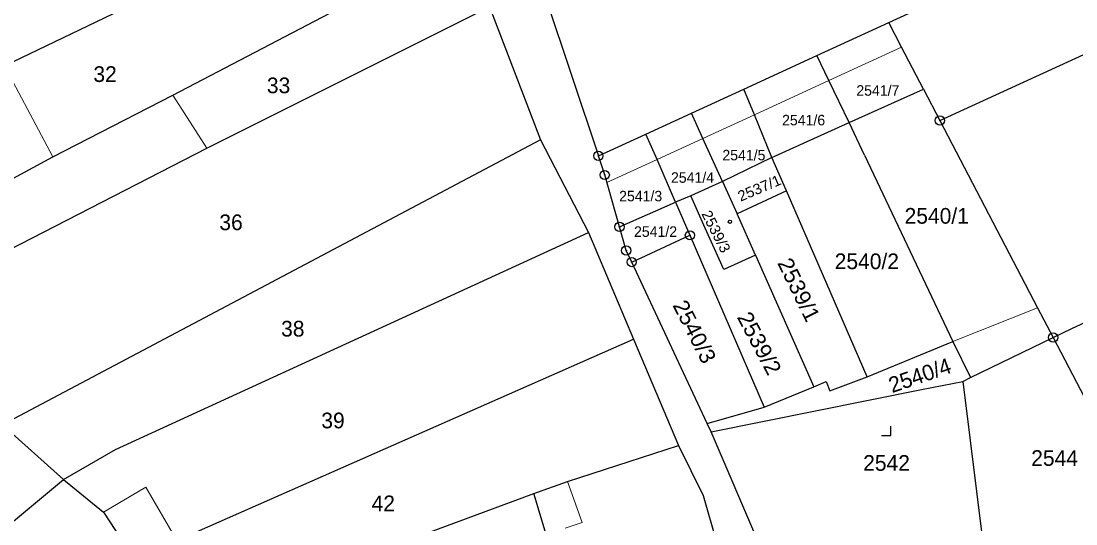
# Model space of a CAD drawing. Extents: x -606517 to -602431, y -1183120 to -1179397.
# Drawn here: x -605326.3 to -605212.1, y -1180911.8 to -1180857.3 of the extents above; entities that cross this region are included whole.
import ezdxf
from ezdxf.enums import TextEntityAlignment as Align

# ---------------------------------------------------------------- set-up
doc = ezdxf.new("R2010")
doc.units = 0
doc.header["$LTSCALE"] = 0.68
for name, color, linetype, lineweight in [('1', 7, 'Continuous', 25), ('13', 7, 'Continuous', 13), ('3', 7, 'Continuous', 25), ('4', 7, 'Continuous', 13), ('5', 7, 'Continuous', 25), ('8', 7, 'Continuous', 25)]:
    doc.layers.add(name, color=color, linetype=linetype, lineweight=lineweight)
doc.layers.add('2', color=7, linetype='Continuous')

msp = doc.modelspace()

# ---------------------------------------------------------------- linework, layer by layer
at = {"layer": '1'}
for p, q in [((-605232.39, -1180857.44), (-605121.52, -1180806.46)), ((-605226.86, -1180868.06), (-605115.13, -1180816.68)), ((-605328.07, -1180862.14), (-605282.51, -1180840.21)), ((-605212.57, -1180890.57), (-605101.48, -1180839.48)), ((-605309.84, -1180865.3), (-605278.83, -1180849.07)), ((-605270.73, -1180851.13), (-605263.81, -1180871.89)), ((-605306.16, -1180871.07), (-605275.6, -1180855.73)), ((-605275.6, -1180855.73), (-605270.07, -1180870.16)), ((-605240.16, -1180861.02), (-605232.39, -1180857.44)), ((-605231, -1180860.11), (-605232.39, -1180857.44)), ((-605228.64, -1180864.65), (-605231, -1180860.11)), ((-605248.07, -1180864.65), (-605240.16, -1180861.02)), ((-605238.87, -1180863.73), (-605240.16, -1180861.02)), ((-605322.81, -1180871.99), (-605309.84, -1180865.3)), ((-605246.93, -1180867.43), (-605248.07, -1180864.65)), ((-605236.69, -1180868.29), (-605228.64, -1180864.65)), ((-605228.64, -1180864.65), (-605226.86, -1180868.06)), ((-605258.66, -1180869.52), (-605253.73, -1180867.25)), ((-605245.03, -1180872.05), (-605246.93, -1180867.43)), ((-605245.03, -1180872.05), (-605236.69, -1180868.29)), ((-605226.86, -1180868.06), (-605216.3, -1180888.33)), ((-605263.81, -1180871.89), (-605258.66, -1180869.52)), ((-605257.46, -1180872.28), (-605258.66, -1180869.52)), ((-605333.04, -1180884.89), (-605306.16, -1180871.07)), ((-605270.07, -1180870.16), (-605328.28, -1180901.01)), ((-605270.07, -1180870.16), (-605264.86, -1180880.2)), ((-605250.36, -1180874.67), (-605252.49, -1180869.99)), ((-605340.22, -1180881.4), (-605322.81, -1180871.99)), ((-605263.12, -1180873.96), (-605263.81, -1180871.89)), ((-605245.03, -1180872.05), (-605250.36, -1180874.67)), ((-605243.45, -1180875.69), (-605245.03, -1180872.05)), ((-605235.01, -1180871.81), (-605225.45, -1180892.01)), ((-605255.45, -1180876.91), (-605257.46, -1180872.28)), ((-605261.52, -1180879.58), (-605263.12, -1180873.96)), ((-605250.36, -1180874.67), (-605253.82, -1180876.22)), ((-605250.36, -1180874.67), (-605248.8, -1180878.15)), ((-605253.82, -1180876.22), (-605255.45, -1180876.91)), ((-605252.25, -1180879.73), (-605253.82, -1180876.22)), ((-605243.45, -1180875.69), (-605248.8, -1180878.15)), ((-605234.73, -1180895.81), (-605243.45, -1180875.69)), ((-605261.52, -1180879.58), (-605255.45, -1180876.91)), ((-605255.45, -1180876.91), (-605253.9, -1180880.49)), ((-605246.79, -1180882.65), (-605248.8, -1180878.15)), ((-605316.06, -1180903.68), (-605264.86, -1180880.2)), ((-605264.86, -1180880.2), (-605259.99, -1180891.74)), ((-605260.2, -1180883.39), (-605253.9, -1180880.49)), ((-605252.03, -1180900.87), (-605260.2, -1180883.39)), ((-605246.79, -1180882.65), (-605240.5, -1180896.89)), ((-605216.3, -1180888.33), (-605214.61, -1180891.56)), ((-605223.55, -1180895.9), (-605214.61, -1180891.56)), ((-605214.61, -1180891.56), (-605212.57, -1180890.57)), ((-605214.61, -1180891.56), (-605205.72, -1180908.62)), ((-605309.42, -1180913.54), (-605259.99, -1180891.74)), ((-605259.99, -1180891.74), (-605255.13, -1180903.24)), ((-605234.73, -1180895.81), (-605225.45, -1180892.01)), ((-605225.45, -1180892.01), (-605223.55, -1180895.9)), ((-605224.39, -1180896.31), (-605223.55, -1180895.9)), ((-605251.61, -1180901.77), (-605228.85, -1180897.2)), ((-605240.5, -1180896.89), (-605239.15, -1180896.33)), ((-605228.85, -1180897.2), (-605224.39, -1180896.31)), ((-605224.39, -1180896.31), (-605221.81, -1180917.1)), ((-605252.03, -1180900.87), (-605245.86, -1180899.1)), ((-605328.28, -1180901.01), (-605321.68, -1180906.93)), ((-605251.61, -1180901.77), (-605252.03, -1180900.87)), ((-605241.15, -1180926.23), (-605251.61, -1180901.77)), ((-605321.68, -1180906.93), (-605316.06, -1180903.68)), ((-605267.16, -1180907.14), (-605255.13, -1180903.24)), ((-605255.13, -1180903.24), (-605252.47, -1180908.66)), ((-605327.96, -1180912.17), (-605321.68, -1180906.93)), ((-605321.68, -1180906.93), (-605317.33, -1180910.46)), ((-605270.8, -1180908.46), (-605267.16, -1180907.14)), ((-605282.37, -1180912.74), (-605270.8, -1180908.46)), ((-605268.38, -1180916.43), (-605270.8, -1180908.46)), ((-605252.47, -1180908.66), (-605251.05, -1180913.57)), ((-605317.33, -1180910.46), (-605313.69, -1180916.04))]:
    msp.add_line(p, q, dxfattribs=at)
for points in [[(-605235.01, -1180871.81), (-605236.69, -1180868.29), (-605238.87, -1180863.73)], [(-605252.49, -1180869.99), (-605253.73, -1180867.25), (-605248.07, -1180864.65)], [(-605260.2, -1180883.39), (-605260.79, -1180882.14), (-605261.52, -1180879.58)], [(-605246.79, -1180882.65), (-605250.25, -1180884.2), (-605252.25, -1180879.73)], [(-605253.9, -1180880.49), (-605245.86, -1180899.1), (-605240.5, -1180896.89)], [(-605239.15, -1180896.33), (-605238.77, -1180897.35), (-605234.73, -1180895.81)]]:
    msp.add_lwpolyline(points, dxfattribs=at)
at = {"layer": '13'}
msp.add_lwpolyline([(-605263.81, -1180871.89), (-605263.12, -1180873.96), (-605262.89, -1180874.77), (-605257.46, -1180872.28), (-605252.49, -1180869.99), (-605246.93, -1180867.43), (-605238.87, -1180863.73), (-605231, -1180860.11), (-605232.39, -1180857.44), (-605240.16, -1180861.02), (-605248.07, -1180864.65), (-605253.73, -1180867.25), (-605258.66, -1180869.52)], close=True, dxfattribs=at)
at = {"layer": '3'}
msp.add_lwpolyline([(-605233.161, -1180902.17), (-605232.16, -1180902.17), (-605232.16, -1180901.17)], dxfattribs=at)
at = {"layer": '4'}
for p, q in [((-605328.07, -1180862.14), (-605322.81, -1180871.99)), ((-605309.84, -1180865.3), (-605306.16, -1180871.07)), ((-605225.45, -1180892.01), (-605216.3, -1180888.33)), ((-605267.16, -1180907.14), (-605265.57, -1180911.59)), ((-605312.78, -1180907.77), (-605317.33, -1180910.46)), ((-605309.42, -1180913.54), (-605312.78, -1180907.77)), ((-605265.57, -1180911.59), (-605267.4, -1180912.2))]:
    msp.add_line(p, q, dxfattribs=at)
at = {"layer": '5'}
msp.add_circle((-605249.5768, -1180879.0292), 0.175, dxfattribs=at)
at = {"layer": '8'}
for centre, radius in [((-605226.86, -1180868.0599), 0.5), ((-605226.86, -1180868.0599), 0.0303), ((-605263.81, -1180871.8899), 0.5), ((-605263.81, -1180871.8899), 0.0303), ((-605263.12, -1180873.9599), 0.5), ((-605263.12, -1180873.9599), 0.0303), ((-605261.52, -1180879.5799), 0.5), ((-605261.52, -1180879.5799), 0.0303), ((-605253.9, -1180880.4899), 0.5), ((-605253.9, -1180880.4899), 0.0303), ((-605260.79, -1180882.1399), 0.5), ((-605260.79, -1180882.1399), 0.0303), ((-605260.2, -1180883.3899), 0.5), ((-605260.2, -1180883.3899), 0.0303), ((-605214.61, -1180891.5599), 0.5), ((-605214.61, -1180891.5599), 0.0303)]:
    msp.add_circle(centre, radius, dxfattribs=at)

# ---------------------------------------------------------------- texts
at = {"layer": '2'}
for s, height, p in [('32', 1.7, (-605318.44, -1180863.885)), ('33', 1.7, (-605299.67, -1180865.105)), ('2541/5', 1.139, (-605250.39, -1180872.374)), ('2541/4', 1.139, (-605255.95, -1180874.804)), ('2541/3', 1.139, (-605261.56, -1180876.814)), ('36', 1.7, (-605304.81, -1180879.935)), ('38', 1.7, (-605298.13, -1180891.455)), ('39', 1.7, (-605293.78, -1180901.395)), ('2544', 1.7, (-605216.98, -1180905.465)), ('2542', 1.7, (-605235.16, -1180905.995)), ('42', 1.7, (-605288.34, -1180910.375))]:
    msp.add_text(s, height=height, dxfattribs=at).set_placement(p)
for s, height, p in [('2541/7', 1.139, (-605233.57, -1180865.374)), ('2541/6', 1.139, (-605241.6, -1180868.584)), ('2540/1', 1.7, (-605227.2, -1180879.235)), ('2541/2', 1.139, (-605257.62, -1180880.659)), ('2540/2', 1.7, (-605234.76, -1180884.155))]:
    msp.add_text(s, height=height, dxfattribs=at).set_placement(p, align=Align.CENTER)
at = {"layer": '2', "width": 1.05}
for s, height, rotation, p in [('2537/1', 1.139, 23, (-605246.175, -1180875.9035)), ('2539/3', 1.139, 297, (-605251.5766, -1180880.34)), ('2539/1', 1.7, 296, (-605242.8789, -1180886.7554)), ('2540/3', 1.7, 297, (-605254.1582, -1180891.3091)), ('2539/2', 1.7, 298, (-605247.1365, -1180892.5819))]:
    msp.add_text(s, height=height, rotation=rotation, dxfattribs=at).set_placement(p, align=Align.CENTER)
at = {"layer": '2'}
msp.add_text('2540/4', height=1.7, rotation=19, dxfattribs=at).set_placement((-605228.7507, -1180896.463), align=Align.CENTER)

doc.saveas('drawing.dxf')
